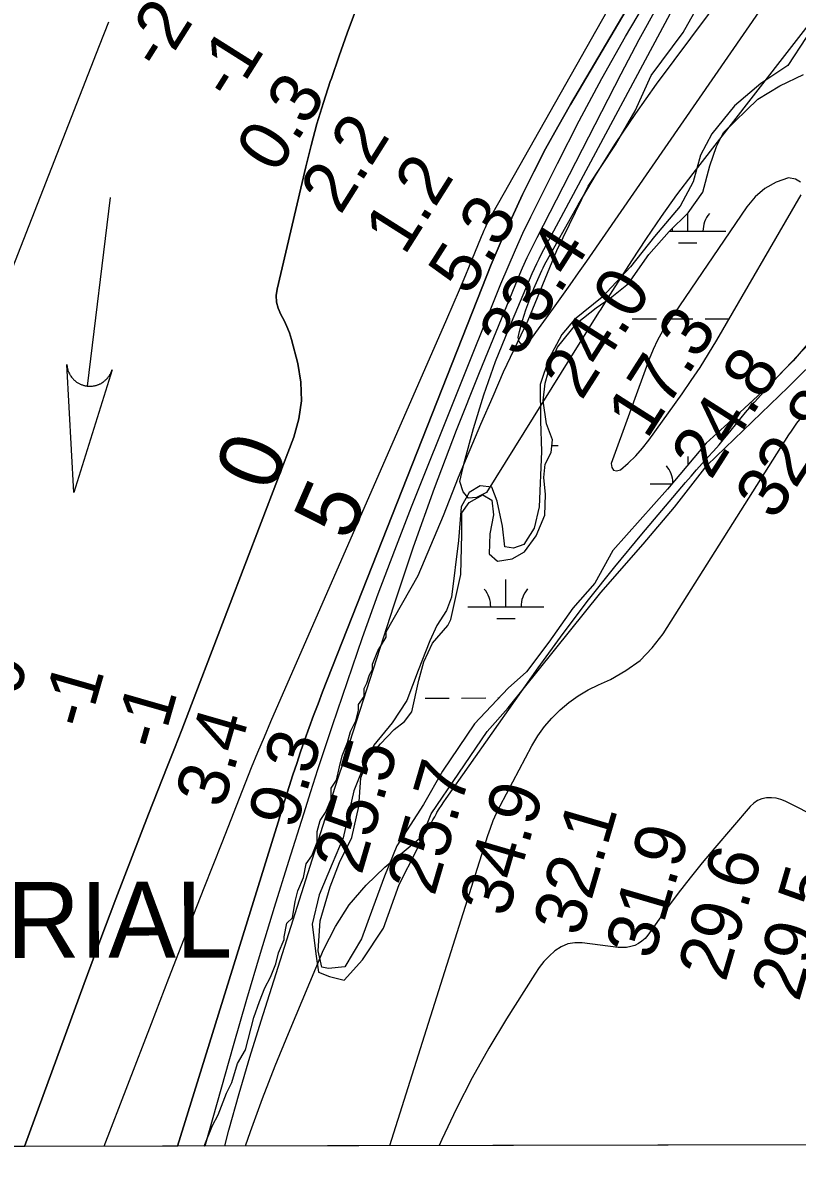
# Model space of a CAD drawing. Extents: x 3324104 to 3361979, y 612876 to 638273.
# Drawn here: x 3335035 to 3336056, y 618257 to 619750 of the extents above; entities that cross this region are included whole.
import ezdxf

# ---------------------------------------------------------------- set-up
doc = ezdxf.new("R2010")
doc.units = 0
for name, color, linetype in [('V-CHAN-NAID', 7, 'Continuous'), ('V-GRID-FRAM', 7, 'Continuous'), ('V-RIVR-RANG', 7, 'Continuous'), ('V-SITE-VEGE', 7, 'Continuous'), ('V-STRM-FLOW', 7, 'Continuous'), ('V-TOPO-DPTH', 7, 'Continuous'), ('V-TOPO-MAJR', 7, 'Continuous'), ('V-TOPO-MAJR-IDEN', 7, 'Continuous'), ('V-TOPO-MINR', 7, 'Continuous'), ('V-TOPO-MINR-IDEN', 7, 'Continuous'), ('V-TOPO-WATR', 7, 'Continuous'), ('V-WETL-SWMP', 7, 'Continuous')]:
    doc.layers.add(name, color=color, linetype=linetype)

msp = doc.modelspace()

# ---------------------------------------------------------------- linework, layer by layer
at = {"layer": 'V-GRID-FRAM'}
msp.add_lwpolyline([(3328194.1, 636440.7), (3359767.9, 636495.9), (3359807.6, 618312.1), (3328217.9, 618256.9), (3328194.1, 636440.7)], dxfattribs=at)
at = {"layer": 'V-SITE-VEGE'}
for p, q in [((3335905.3, 619736.6), (3335988.4, 619885.7)), ((3335863.1, 619680.1), (3335905.3, 619736.6)), ((3336067.3, 619730.2), (3336043.3, 619693.1)), ((3336043.3, 619693.1), (3336007.6, 619669.6)), ((3335842.1, 619633.4), (3335863.1, 619680.1)), ((3336007.6, 619669.6), (3335972.9, 619640.2)), ((3335816.3, 619588.5), (3335842.1, 619633.4)), ((3335972.9, 619640.2), (3335943.2, 619603.1)), ((3335943.2, 619603.1), (3335927.9, 619574.9)), ((3335779.9, 619534), (3335816.3, 619588.5)), ((3335927.9, 619574.9), (3335918.5, 619539.9)), ((3335918.5, 619539.9), (3335901.3, 619507.8)), ((3335738.8, 619449.3), (3335779.9, 619534)), ((3335901.3, 619507.8), (3335867.7, 619467.7)), ((3335867.7, 619467.7), (3335836, 619427.7)), ((3335700.8, 619357.8), (3335738.8, 619449.3)), ((3335836, 619427.7), (3335798.5, 619387.7)), ((3335798.5, 619387.7), (3335761.9, 619358.3)), ((3335668.4, 619289.7), (3335700.8, 619357.8)), ((3335761.9, 619358.3), (3335745.5, 619338.8)), ((3335745.5, 619338.8), (3335728.3, 619306.6)), ((3336043.8, 619269.4), (3336092.8, 619318.3)), ((3335728.3, 619306.6), (3335717, 619272.6)), ((3335655, 619257.6), (3335668.4, 619289.7)), ((3335717, 619272.6), (3335717.3, 619225.1)), ((3335937, 619166.7), (3336043.8, 619269.4)), ((3335638.8, 619220.6), (3335655, 619257.6)), ((3335717.3, 619225.1), (3335718.6, 619184.4)), ((3335609.3, 619150.5), (3335638.8, 619220.6)), ((3335718.6, 619184.4), (3335715.3, 619111.6)), ((3335893.8, 619111.1), (3335937, 619166.7)), ((3335589.4, 619100), (3335609.3, 619150.5)), ((3335637.6, 619139.1), (3335623.1, 619130.3)), ((3335653.1, 619137.3), (3335637.6, 619139.1)), ((3335660, 619118.9), (3335653.1, 619137.3)), ((3335623.1, 619130.3), (3335612.6, 619111.8)), ((3335612.6, 619111.8), (3335609, 619067.1)), ((3335667.1, 619086), (3335660, 619118.9)), ((3335715.3, 619111.6), (3335708.8, 619083.5)), ((3335852.5, 619062.3), (3335893.8, 619111.1)), ((3335556.1, 619021.2), (3335589.4, 619100)), ((3335670.2, 619058.9), (3335667.1, 619086)), ((3335708.8, 619083.5), (3335695.4, 619062)), ((3335609, 619067.1), (3335599.9, 618992.4)), ((3335695.4, 619062), (3335681.8, 619057.1)), ((3335796.7, 618998.8), (3335852.5, 619062.3)), ((3335681.8, 619057.1), (3335670.2, 619058.9)), ((3335513.9, 618946.9), (3335556.1, 619021.2)), ((3335599.9, 618992.4), (3335593.3, 618974.9)), ((3335674.8, 618846.6), (3335796.7, 618998.8)), ((3335593.3, 618974.9), (3335580.8, 618955.4)), ((3335513.8, 618939.7), (3335513.9, 618946.9)), ((3335580.8, 618955.4), (3335571.3, 618935)), ((3335503, 618922), (3335513.8, 618939.7)), ((3335571.3, 618935), (3335556.1, 618896.1)), ((3335495.8, 618904.2), (3335503, 618922)), ((3335492.1, 618890), (3335495.7, 618897.1)), ((3335495.7, 618897.1), (3335495.8, 618904.2)), ((3335556.1, 618896.1), (3335540.9, 618856.2)), ((3335488.5, 618879.3), (3335492.1, 618890)), ((3335484.8, 618861.5), (3335484.9, 618872.2)), ((3335484.9, 618872.2), (3335488.5, 618879.3)), ((3335477.6, 618850.9), (3335484.8, 618861.5)), ((3335540.9, 618856.2), (3335521.7, 618826.9)), ((3335473.9, 618829.5), (3335477.6, 618843.8)), ((3335477.6, 618843.8), (3335477.6, 618850.9)), ((3335646.9, 618815.3), (3335674.8, 618846.6)), ((3335466.7, 618815.3), (3335473.9, 618829.5)), ((3335521.7, 618826.9), (3335497.7, 618797.7)), ((3335463, 618801.1), (3335466.7, 618815.3)), ((3335609.5, 618760.7), (3335646.9, 618815.3)), ((3335455.8, 618783.3), (3335463, 618801.1)), ((3335497.7, 618797.7), (3335485.3, 618772.4)), ((3335452.2, 618769.1), (3335455.8, 618783.3)), ((3335448.5, 618751.3), (3335452.2, 618769.1)), ((3335485.3, 618772.4), (3335471.1, 618737.3)), ((3335441.3, 618740.7), (3335448.5, 618751.3)), ((3335573.1, 618707.1), (3335609.5, 618760.7)), ((3335441.2, 618726.4), (3335441.3, 618740.7)), ((3335471.1, 618737.3), (3335457, 618675.2)), ((3335433.9, 618708.7), (3335441.2, 618726.4)), ((3335426.8, 618698), (3335433.9, 618708.7)), ((3335554.1, 618659.5), (3335573.1, 618707.1)), ((3335423.1, 618683.8), (3335426.8, 618698)), ((3335423, 618669.5), (3335423.1, 618683.8)), ((3335457, 618675.2), (3335442.7, 618641.1)), ((3335415.8, 618651.8), (3335423, 618669.5)), ((3335531.2, 618613.7), (3335554.1, 618659.5)), ((3335408.6, 618641.1), (3335415.8, 618651.8)), ((3335404.9, 618623.3), (3335408.6, 618641.1)), ((3335442.7, 618641.1), (3335425.6, 618600.2)), ((3335397.6, 618605.6), (3335404.9, 618623.3)), ((3335510.3, 618556.3), (3335531.2, 618613.7)), ((3335394, 618591.3), (3335397.6, 618605.6)), ((3335425.6, 618600.2), (3335416.2, 618561.4)), ((3335390.3, 618570), (3335394, 618591.3)), ((3335383.1, 618562.9), (3335390.3, 618570)), ((3335379.4, 618545.1), (3335383.1, 618562.9)), ((3335416.2, 618561.4), (3335421.4, 618522.6)), ((3335482.5, 618514.4), (3335510.3, 618556.3)), ((3335372.2, 618523.8), (3335379.4, 618541.5)), ((3335379.4, 618541.5), (3335379.4, 618545.1)), ((3335368.5, 618509.5), (3335372.2, 618523.8)), ((3335361.3, 618491.8), (3335368.5, 618509.5)), ((3335421.4, 618522.6), (3335424.5, 618498.4)), ((3335458.5, 618488), (3335482.5, 618514.4)), ((3335424.5, 618498.4), (3335439.1, 618492.7)), ((3335354.1, 618477.6), (3335361.3, 618491.8)), ((3335439.1, 618492.7), (3335458.5, 618488)), ((3335346.8, 618459.8), (3335354.1, 618477.6)), ((3335339.6, 618438.5), (3335346.8, 618459.8)), ((3335328.6, 618395.8), (3335339.6, 618438.5)), ((3335317.8, 618378), (3335328.6, 618395.8)), ((3335310.5, 618353.1), (3335317.8, 618378)), ((3335303.3, 618338.9), (3335310.5, 618353.1)), ((3335292.4, 618310.5), (3335303.3, 618338.9)), ((3335285.2, 618296.3), (3335292.4, 618310.5)), ((3335274.2, 618269.2), (3335285.2, 618296.3)), ((3336672.1, 618271.7), (3335274.2, 618269.2))]:
    msp.add_line(p, q, dxfattribs=at)
at = {"layer": 'V-STRM-FLOW'}
msp.add_line((3335150.3, 619519.3), (3335119.7, 619270.8), dxfattribs=at)
msp.add_lwpolyline([(3335152.6, 619292), (3335102.4, 619130.3), (3335093, 619299.3), (3335093.3, 619296.3), (3335093.9, 619293.4), (3335094.3, 619292.3), (3335094.6, 619291.3), (3335095, 619290.1), (3335095.5, 619289), (3335095.9, 619288), (3335096.6, 619286.7), (3335097.3, 619285.3), (3335097.8, 619284.6), (3335098.4, 619283.7), (3335099.3, 619282.5), (3335100, 619281.6), (3335100.8, 619280.7), (3335101.4, 619280.1), (3335102, 619279.4), (3335102.8, 619278.7), (3335103.5, 619278), (3335104.3, 619277.4), (3335104.9, 619276.9), (3335105.9, 619276.1), (3335106.9, 619275.5), (3335107.7, 619275), (3335108.6, 619274.4), (3335109.5, 619274), (3335110.2, 619273.6), (3335110.8, 619273.3), (3335111.8, 619272.9), (3335112.7, 619272.5), (3335113.6, 619272.2), (3335114.6, 619271.9), (3335115.5, 619271.7), (3335116.5, 619271.4), (3335117.3, 619271.2), (3335118.4, 619271), (3335119.7, 619270.8), (3335120.1, 619270.8), (3335120.8, 619270.7), (3335121.5, 619270.7), (3335122.2, 619270.6), (3335122.9, 619270.6), (3335123.6, 619270.6), (3335124.4, 619270.6), (3335124.9, 619270.6), (3335125.7, 619270.7), (3335126.5, 619270.7), (3335127, 619270.8), (3335128.3, 619271), (3335129, 619271.1), (3335129.5, 619271.2), (3335130.3, 619271.4), (3335131, 619271.5), (3335131.8, 619271.7), (3335132.6, 619272), (3335133.4, 619272.3), (3335134, 619272.5), (3335134.6, 619272.7), (3335135.3, 619273), (3335135.9, 619273.2), (3335136.6, 619273.6), (3335137.3, 619273.9), (3335138.1, 619274.3), (3335139, 619274.8), (3335139.6, 619275.2), (3335140.3, 619275.7), (3335140.9, 619276.1), (3335141.5, 619276.5), (3335142, 619276.9), (3335142.9, 619277.6), (3335142.9, 619277.6), (3335143.4, 619278), (3335143.7, 619278.3), (3335144.2, 619278.8), (3335144.8, 619279.3), (3335145.3, 619279.8), (3335145.7, 619280.3), (3335146.3, 619280.9), (3335146.8, 619281.4), (3335147.1, 619281.8), (3335147.6, 619282.4), (3335148.1, 619283.2), (3335148.5, 619283.7), (3335148.7, 619284), (3335149, 619284.4), (3335149.2, 619284.8), (3335149.6, 619285.3), (3335149.9, 619285.9), (3335150.2, 619286.5), (3335150.5, 619287), (3335150.9, 619287.8), (3335151.1, 619288.2), (3335151.4, 619289), (3335151.8, 619289.8), (3335152, 619290.5), (3335152.2, 619290.9), (3335152.4, 619291.4), (3335152.5, 619291.7)], close=True, dxfattribs=at)
at = {"layer": 'V-TOPO-DPTH'}
for points in [[(3335919.4, 619917.8), (3335756.6, 619641.8), (3335739.9, 619612.6), (3335723.7, 619583.2), (3335708.3, 619553.3), (3335693.4, 619523.1), (3335679.3, 619492.6), (3335665.5, 619461.9), (3335652.4, 619431), (3335639.8, 619399.8), (3335430.2, 618867.7), (3335424.1, 618852.1), (3335418.2, 618836.5), (3335412.5, 618820.8), (3335406.9, 618805.1), (3335406.4, 618803.8), (3335401.2, 618788.6), (3335396.1, 618773.5), (3335391.1, 618758.3), (3335386.2, 618743), (3335381.4, 618727.7), (3335376.6, 618712.5), (3335371.8, 618697.2), (3335367.1, 618681.9), (3335238.8, 618269.2), (3335037.3, 618268.8)], [(3335473.5, 619765.4), (3335462.6, 619735.8), (3335452, 619706.1), (3335441.7, 619676.3), (3335440.3, 619672.2), (3335431.2, 619644.4), (3335422.7, 619616.3), (3335415, 619588), (3335407.9, 619559.6), (3335370.1, 619398.5), (3335369.1, 619389.9), (3335369.4, 619381.4), (3335371.6, 619373.2), (3335375.1, 619365.2), (3335379.4, 619357.3), (3335383.2, 619349.1), (3335386.4, 619340.7), (3335389, 619332.1), (3335397.5, 619300.3), (3335401.5, 619275.8), (3335402.5, 619251.5), (3335399, 619227.4), (3335392.3, 619203.4), (3335263.1, 618866.2), (3335253.8, 618841.8), (3335244.4, 618817.5), (3335234.9, 618793.2), (3335225.4, 618768.9), (3335200.8, 618706.4), (3335179.1, 618650.7), (3335157.7, 618595), (3335136.7, 618539.1), (3335116, 618483.2), (3335037.3, 618268.8)], [(3335037.3, 618268.8), (3335116, 618483.2), (3335136.7, 618539.1), (3335157.7, 618595), (3335179.1, 618650.7), (3335200.8, 618706.4), (3335225.4, 618768.9), (3335234.9, 618793.2), (3335244.4, 618817.5), (3335253.8, 618841.8), (3335263.1, 618866.2), (3335392.3, 619203.4), (3335399, 619227.4), (3335402.5, 619251.5), (3335401.5, 619275.8), (3335397.5, 619300.3), (3335389, 619332.1), (3335386.4, 619340.7), (3335383.2, 619349.1), (3335379.4, 619357.3), (3335375.1, 619365.2), (3335371.6, 619373.2), (3335369.4, 619381.4), (3335369.1, 619389.9), (3335370.1, 619398.5), (3335407.9, 619559.6), (3335415, 619588), (3335422.7, 619616.3), (3335431.2, 619644.4), (3335440.3, 619672.2), (3335441.7, 619676.3), (3335452, 619706.1), (3335462.6, 619735.8), (3335473.5, 619765.4)], [(3335037.3, 618268.8), (3334477.5, 618267.9)]]:
    msp.add_lwpolyline(points, dxfattribs=at)
at = {"layer": 'V-TOPO-MAJR'}
for points in [[(3336089.4, 619771.3), (3335917.8, 619550.7), (3335896.7, 619522.7), (3335876.1, 619494.3), (3335856.3, 619465.3), (3335837.1, 619436), (3335805.3, 619385.8), (3335802.4, 619381.2), (3335799.5, 619376.7), (3335796.6, 619372.1), (3335793.8, 619367.5), (3335645.9, 619130.6), (3335632.8, 619123.8), (3335622.2, 619123), (3335615.3, 619131.2), (3335610.9, 619145.2), (3335616.8, 619169.7), (3335628.9, 619214.7), (3335642.4, 619259.2), (3335658.1, 619303), (3335675.4, 619346.3), (3335706.4, 619419), (3335709.3, 619425.6), (3335712.3, 619432.1), (3335715.5, 619438.5), (3335718.8, 619444.9), (3335927.4, 619834.7)], [(3335328.3, 618269.3), (3335334.9, 618288.3), (3335350.7, 618331.7), (3335367.5, 618374.8), (3335385, 618417.7), (3335431.4, 618527.9), (3335447, 618558.5), (3335465.2, 618587.2), (3335487.4, 618613), (3335512.2, 618636.9), (3335558.3, 618675.1), (3335561.9, 618678.5), (3335565.2, 618682.1), (3335568, 618686), (3335570.6, 618690.2), (3335573, 618694.5), (3335575.3, 618698.9), (3335577.8, 618703.2), (3335580.2, 618707.5), (3335580.8, 618708.6), (3335583.7, 618713.4), (3335586.6, 618718.1), (3335589.7, 618722.8), (3335592.8, 618727.4), (3335714.4, 618899.5), (3335747.2, 618944.6), (3335780.7, 618989.1), (3335815.4, 619032.7), (3335850.8, 619075.6), (3335908.5, 619143.8), (3335915.7, 619152.2), (3335923, 619160.5), (3335930.4, 619168.8), (3335937.9, 619176.9), (3335945.4, 619185.1), (3335952.8, 619193.4), (3335959.9, 619201.9), (3335966.9, 619210.4), (3335975.9, 619221.7), (3335987.5, 619235.8), (3335999.3, 619249.7), (3336011.5, 619263.3), (3336023.9, 619276.7), (3336152.7, 619412.7)]]:
    msp.add_lwpolyline(points, dxfattribs=at)
at = {"layer": 'V-TOPO-MINR'}
for points in [[(3335142.2, 618269), (3335204.6, 618430.7), (3335227.7, 618490.4), (3335250.9, 618550.1), (3335274.2, 618609.7), (3335297.6, 618669.3), (3335328.5, 618747.8), (3335336.6, 618768.1), (3335344.9, 618788.3), (3335353.4, 618808.4), (3335362, 618828.5), (3335593.7, 619358.7), (3335602.1, 619378.2), (3335610.5, 619397.7), (3335618.7, 619417.2), (3335626.8, 619436.8), (3335639.7, 619468), (3335641.4, 619472), (3335643.1, 619476), (3335644.9, 619479.9), (3335646.7, 619483.9), (3335648.6, 619487.8), (3335650.6, 619491.7), (3335652.6, 619495.5), (3335654.7, 619499.4), (3335900.8, 619934.6)], [(3335238.8, 618269.2), (3335367.1, 618681.9), (3335371.8, 618697.2), (3335376.6, 618712.5), (3335381.4, 618727.7), (3335386.2, 618743), (3335391.1, 618758.3), (3335396.1, 618773.5), (3335401.2, 618788.6), (3335406.4, 618803.8), (3335406.9, 618805.1), (3335412.5, 618820.8), (3335418.2, 618836.5), (3335424.1, 618852.1), (3335430.2, 618867.7), (3335639.8, 619399.8), (3335652.4, 619431), (3335665.5, 619461.9), (3335679.3, 619492.6), (3335693.4, 619523.1), (3335708.3, 619553.3), (3335723.7, 619583.2), (3335739.9, 619612.6), (3335756.6, 619641.8), (3335919.4, 619917.8)], [(3336050.4, 619829.8), (3335778, 619435.4), (3335767.1, 619419.8), (3335756.1, 619404.2), (3335745.1, 619388.7), (3335733.9, 619373.3), (3335701.3, 619328.5), (3335696.1, 619326.1), (3335691.9, 619326), (3335689.3, 619329.3), (3335687.8, 619334.7), (3335689.7, 619342.6), (3335693.5, 619357), (3335697.9, 619371.3), (3335703, 619385.4), (3335708.6, 619399.2), (3335718.9, 619422.9), (3335720.7, 619426.7), (3335722.7, 619430.4), (3335767.1, 619509.5), (3335791.2, 619550.4), (3335816.2, 619590.6), (3335842.8, 619629.9), (3335870.3, 619668.5), (3336007.3, 619852.8)], [(3335275.4, 618269.3), (3335312.8, 618401.9), (3335330.4, 618462.8), (3335348.2, 618523.5), (3335366.7, 618584.1), (3335385.5, 618644.6), (3335405.3, 618707.1), (3335414.6, 618736.3), (3335424, 618765.4), (3335433.6, 618794.4), (3335443.3, 618823.5), (3335462.8, 618881.6), (3335482.8, 618939.5), (3335503.5, 618997.1), (3335525.1, 619054.4), (3335547.4, 619111.5), (3335665.2, 619405.5), (3335674.5, 619427.9), (3335684.1, 619450.1), (3335694.2, 619472.1), (3335704.7, 619493.9), (3335739.5, 619564), (3335768.3, 619620.4), (3335798.1, 619676.3), (3335829.3, 619731.3), (3335861.4, 619785.9)], [(3335301.2, 618269.3), (3335306.7, 618289.9), (3335320, 618338.3), (3335334.2, 618386.4), (3335349, 618434.3), (3335442, 618726.7), (3335446.8, 618742), (3335451.7, 618757.3), (3335456.6, 618772.6), (3335461.6, 618787.9), (3335524, 618981.1), (3335550.1, 619058.8), (3335577.4, 619136), (3335606.5, 619212.6), (3335636.8, 619288.7), (3335688, 619413), (3335693.7, 619426.6), (3335699.8, 619440.1), (3335706.1, 619453.4), (3335712.7, 619466.6), (3335823.6, 619682.2), (3335847.5, 619727.3), (3335872, 619772)], [(3334943.1, 619227.2), (3335135.9, 619719.4), (3335148.6, 619750.7)], [(3336059.9, 619539.6), (3336053.5, 619543.6), (3336044.1, 619545.3), (3336027.8, 619539.3), (3336013, 619531.3), (3336000.3, 619520.2), (3335989, 619507.1), (3335885.3, 619354.7), (3335878, 619343.1), (3335871.4, 619331.2), (3335865.6, 619318.9), (3335860.4, 619306.2), (3335810.6, 619168.8), (3335811.3, 619163.5), (3335813.3, 619159.9), (3335817.3, 619159.1), (3335822.6, 619160.2), (3335832.9, 619169.1), (3335842.7, 619178.6), (3335851.6, 619188.8), (3335860, 619199.5), (3335904, 619260.7), (3335916, 619277.9), (3335927.6, 619295.3)], [(3335927.6, 619295.3), (3335938.8, 619313.1), (3335949.6, 619331.1), (3336060.9, 619522.8)], [(3335518.8, 618269.7), (3335647.7, 618678.3), (3335651.2, 618688.3), (3335655, 618698.2), (3335659.4, 618707.9), (3335664.1, 618717.4), (3335706, 618796.5), (3335713.9, 618809.6), (3335722.5, 618821.9), (3335732.4, 618833.3), (3335743.1, 618844.1), (3335754.8, 618853.8), (3335767.1, 618862.6), (3335780.2, 618870.3), (3335793.7, 618877.2), (3335809.5, 618884.2), (3335829.9, 618895.7), (3335848.6, 618909.2), (3335864.6, 618925.7), (3335878.8, 618944.3), (3336044.6, 619206.3), (3336048, 619211.5), (3336051.6, 619216.7), (3336055.2, 619221.7), (3336059, 619226.7)], [(3336085.9, 618700.5), (3336039.8, 618723.7), (3336033.9, 618726.1), (3336027.8, 618727.7), (3336021.5, 618728.2), (3336015.1, 618728.1), (3336009, 618726.6), (3336003.3, 618724.4), (3335998.2, 618720.9), (3335993.6, 618716.6), (3335946.9, 618662.3), (3335930.4, 618642.6), (3335914.3, 618622.7), (3335898.7, 618602.3), (3335883.5, 618581.7), (3335858.6, 618546.9), (3335855, 618542.7), (3335851, 618539), (3335846.4, 618536.1), (3335841.4, 618533.6), (3335836.1, 618532), (3335830.7, 618530.9), (3335825.2, 618530.7), (3335819.6, 618531), (3335772.3, 618537.2), (3335762.5, 618537.2), (3335753.2, 618535.7), (3335744.5, 618531.9), (3335736.3, 618526.6), (3335728.8, 618519.6), (3335721.8, 618512.3), (3335715.5, 618504.3), (3335709.7, 618495.9), (3335672.5, 618436.8), (3335649.3, 618398.2), (3335627.1, 618358.9), (3335606.7, 618318.7), (3335587.3, 618277.9), (3335583.7, 618269.8)]]:
    msp.add_lwpolyline(points, dxfattribs=at)
at = {"layer": 'V-TOPO-WATR'}
msp.add_lwpolyline([(3335037.3, 618268.8), (3335116, 618483.2), (3335136.7, 618539.1), (3335157.7, 618595), (3335179.1, 618650.7), (3335200.8, 618706.4), (3335225.4, 618768.9), (3335234.9, 618793.2), (3335244.4, 618817.5), (3335253.8, 618841.8), (3335263.1, 618866.2), (3335392.3, 619203.4), (3335399, 619227.4), (3335402.5, 619251.5), (3335401.5, 619275.8), (3335397.5, 619300.3), (3335389, 619332.1), (3335386.4, 619340.7), (3335383.2, 619349.1), (3335379.4, 619357.3), (3335375.1, 619365.2), (3335371.6, 619373.2), (3335369.4, 619381.4), (3335369.1, 619389.9), (3335370.1, 619398.5), (3335407.9, 619559.6), (3335415, 619588), (3335422.7, 619616.3), (3335431.2, 619644.4), (3335440.3, 619672.2), (3335441.7, 619676.3), (3335452, 619706.1), (3335462.6, 619735.8), (3335473.5, 619765.4)], dxfattribs=at)
at = {"layer": 'V-WETL-SWMP'}
for p, q in [((3335911.3, 619474.8), (3335911.3, 619498.2)), ((3335887.2, 619474.7), (3335961.3, 619474.9)), ((3335899.3, 619459.3), (3335923.3, 619459.4)), ((3335838.1, 619359.2), (3335870.1, 619359.3)), ((3335886.1, 619359.3), (3335918.1, 619359.4)), ((3335934.1, 619359.4), (3335966.1, 619359.4)), ((3335732.2, 619192.5), (3335740.5, 619192.5)), ((3335911.8, 619167.2), (3335911.8, 619178.1)), ((3335861.9, 619142), (3335890.7, 619142.1)), ((3335671.7, 618979.8), (3335671.6, 619015.8)), ((3335621.7, 618979.7), (3335721.7, 618979.9)), ((3335659.7, 618964.4), (3335683.7, 618964.4)), ((3335565.1, 618859.6), (3335597.1, 618859.6)), ((3335613.1, 618859.6), (3335645.1, 618859.7)), ((3335661.1, 618859.7), (3335662.4, 618859.7))]:
    msp.add_line(p, q, dxfattribs=at)
msp.add_lwpolyline([(3336089.6, 619350), (3336050.2, 619304.1), (3336015.6, 619268.9), (3335974.2, 619230.8), (3335935.7, 619195.6), (3335884.8, 619135), (3335812.7, 619054), (3335788.8, 619011.1), (3335760, 618977.9), (3335728.3, 618933.1), (3335698.6, 618894), (3335674.5, 618872.5), (3335630.3, 618825.6), (3335588.1, 618763.2), (3335563.2, 618719.4), (3335527.8, 618664.8), (3335511.6, 618624.9), (3335496.4, 618583.1), (3335481.2, 618542.3), (3335459.2, 618505.2), (3335437.9, 618503.1), (3335429.2, 618505), (3335424.2, 618526.3), (3335426.8, 618566.1), (3335440, 618610.8), (3335452.3, 618642.9), (3335468.5, 618676), (3335477.9, 618716.8), (3335480.5, 618754.6), (3335490, 618779.9), (3335506.4, 618799.4), (3335524.6, 618818), (3335538.1, 618828.8), (3335547.7, 618841.4), (3335557.1, 618883.2), (3335563.7, 618907.5), (3335575.1, 618931.8), (3335595.3, 618955.3), (3335599.1, 618963.1), (3335612.2, 619022.3), (3335613.7, 619075.7), (3335613.5, 619103.8), (3335623.1, 619117.4), (3335641.4, 619127.3), (3335653.1, 619120.6), (3335655.2, 619101.2), (3335650.6, 619076), (3335649.8, 619049.8), (3335660.5, 619040.2), (3335679.9, 619043.2), (3335696.3, 619052.1), (3335711.7, 619073.5), (3335723.1, 619100.8), (3335723.8, 619127.9), (3335721.7, 619150.2), (3335723.5, 619167.7), (3335731.2, 619183.3), (3335733, 619199.8), (3335725, 619221), (3335720.9, 619251.1), (3335723.6, 619274.4), (3335731.2, 619302.5), (3335739.8, 619322), (3335765.7, 619354.2), (3335790.7, 619373.8), (3335809.1, 619386.5), (3335833.1, 619406.1), (3335860, 619444.2), (3335886.9, 619474.4), (3335911.9, 619498.9), (3335931.1, 619526.2), (3335940.5, 619561.2), (3335949, 619586.4), (3335958.6, 619604.9), (3336003.8, 619648.9), (3336032.8, 619666.6), (3336063.7, 619681.4)], dxfattribs=at)
for centre, start, end in [((3335966.6, 619475.3), 139.3282, 180.8718), ((3335856.1, 619475.2), 359.3282, 5.5864), ((3335856.6, 619142.5), 1.663, 40.8718), ((3335616.5, 618980.2), 359.3282, 40.8718), ((3335726.9, 618980.4), 139.3282, 180.8718)]:
    msp.add_arc(centre, 35.2, start, end, dxfattribs=at)

# ---------------------------------------------------------------- texts
at = {"layer": 'V-CHAN-NAID'}
msp.add_text('WHITE ALDER MEMORIAL', height=100, rotation=0.0856, dxfattribs=at).set_placement((3333646.9, 618515.1))
at = {"layer": 'V-RIVR-RANG'}
for s, rotation, p in [('-2', 57.7359, (3335218.2, 619684.2)), ('-1', 57.7359, (3335311.5, 619644.7)), ('0.3', 57.7359, (3335369.2, 619548.7)), ('2.2', 57.7359, (3335453.6, 619495.1)), ('1.2', 57.7359, (3335538, 619441.5)), ('5.3', 57.4483, (3335622, 619388)), ('33.4', 57.4483, (3335688.5, 619306.4)), ('24.0', 57.4483, (3335771.4, 619250.4)), ('17.3', 57.4483, (3335857.4, 619199.2)), ('24.8', 57.4483, (3335941.8, 619145.6)), ('32.8', 57.4483, (3336026.2, 619092.1)), ('-0', 73.9605, (3335020.7, 618830.3)), ('-1', 73.9605, (3335120.8, 618816.6)), ('-1', 73.9605, (3335216.8, 618788.8)), ('3.4', 73.9605, (3335299, 618712.7)), ('9.3', 73.6783, (3335394.6, 618684.8)), ('25.5', 73.6783, (3335481.3, 618625.1)), ('25.7', 73.6783, (3335577.4, 618597.2)), ('34.9', 73.6783, (3335673.3, 618569.1)), ('32.1', 73.6783, (3335770.1, 618543.7)), ('31.9', 73.6783, (3335865.4, 618513.3)), ('29.6', 73.6783, (3335961, 618484)), ('29.5', 73.6783, (3336057.6, 618457.9))]:
    msp.add_text(s, height=67, rotation=rotation, dxfattribs=at).set_placement(p)
at = {"layer": 'V-TOPO-MAJR-IDEN'}
msp.add_text('0', height=83, rotation=69.0437, dxfattribs=at).set_placement((3335363.7, 619128.7))
at = {"layer": 'V-TOPO-MINR-IDEN'}
msp.add_text('5', height=83, rotation=66.397, dxfattribs=at).set_placement((3335465.1, 619064.4))

doc.saveas('drawing.dxf')
